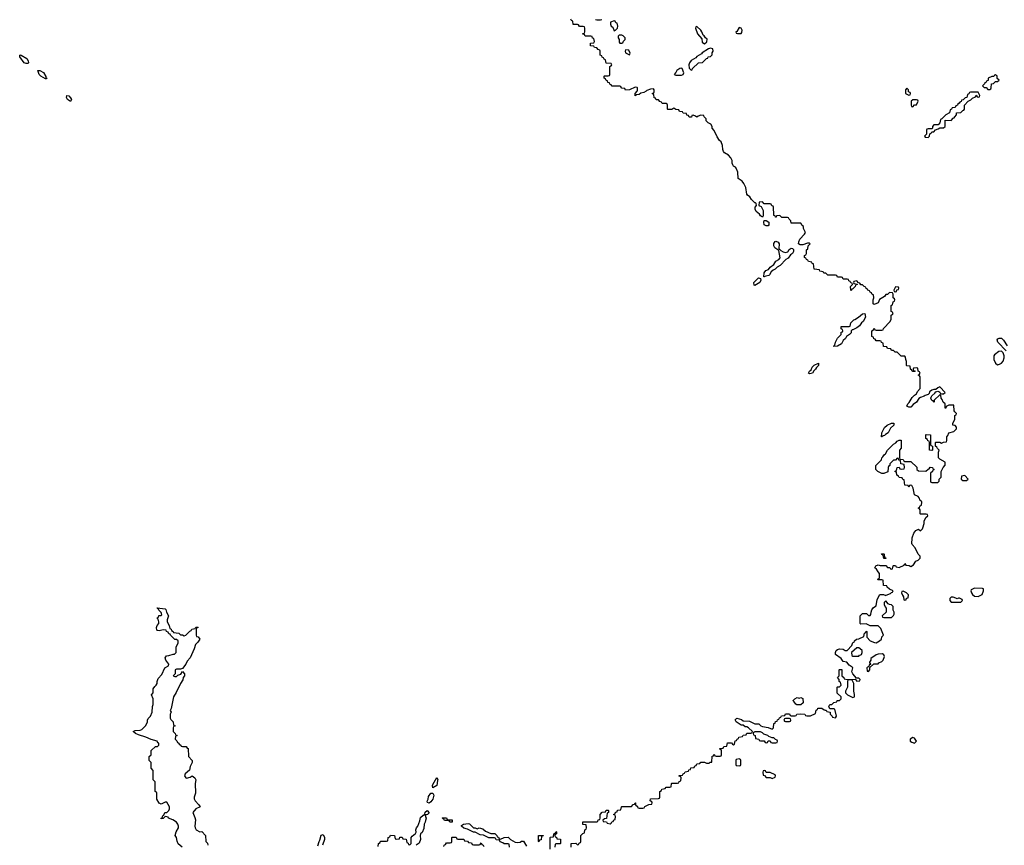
# Model space of a CAD drawing. Header units: inches. Extents: x 2710751 to 2829008, y 857003 to 965602.
# Tile 310 of 320: x 2781641 to 2791861, y 896810 to 905377. Entities that reach past the tile are written whole.
import ezdxf

# ---------------------------------------------------------------- set-up
doc = ezdxf.new("R2010")
doc.units = ezdxf.units.IN
doc.header["$MEASUREMENT"] = 0
for name, color, linetype in [('C7889', 7, 'Continuous'), ('C7899', 7, 'Continuous'), ('C7980', 7, 'Continuous'), ('C7990', 7, 'Continuous')]:
    doc.layers.add(name, color=color, linetype=linetype)

msp = doc.modelspace()

# ---------------------------------------------------------------- linework, layer by layer
at = {"layer": 'C7889', "color": 2, "elevation": 10}
for points in [[(2783326, 896790), (2783285, 896825), (2783274, 896854), (2783269, 896890), (2783255, 896910), (2783264, 896950), (2783289, 896990), (2783289, 897010), (2783282, 897030), (2783268, 897050), (2783230, 897075), (2783186, 897090), (2783182, 897102), (2783167, 897107), (2783150, 897108), (2783130, 897088), (2783110, 897086), (2783109, 897091), (2783122, 897098), (2783122, 897110), (2783130, 897122), (2783136, 897124), (2783149, 897150), (2783170, 897152), (2783190, 897172), (2783197, 897190), (2783197, 897210), (2783170, 897258), (2783150, 897258), (2783110, 897238), (2783090, 897246), (2783066, 897290), (2783066, 897350), (2783062, 897362), (2783046, 897370), (2783046, 897470), (2783028, 897490), (2783027, 897587), (2783006, 897610), (2783006, 897670), (2782986, 897690), (2782986, 897730), (2783006, 897750), (2783007, 897793), (2783050, 897834), (2783070, 897834), (2783086, 897850), (2783086, 897870), (2783075, 897875), (2783068, 897890), (2783007, 897907), (2782950, 897932), (2782875, 897955), (2782842, 897970), (2782818, 897990), (2782839, 898001), (2782890, 898004), (2782908, 898010), (2782950, 898052), (2782969, 898090), (2782968, 898110), (2782975, 898125), (2782998, 898150), (2783015, 898190), (2783018, 898250), (2783026, 898270), (2783026, 898330), (2783008, 898370), (2783027, 898393), (2783028, 898432), (2783043, 898457), (2783058, 898470), (2783068, 898490), (2783068, 898510), (2783080, 898540), (2783116, 898584), (2783148, 898650), (2783187, 898673), (2783188, 898690), (2783158, 898730), (2783150, 898754), (2783165, 898775), (2783190, 898778), (2783233, 898793), (2783247, 898793), (2783266, 898810), (2783267, 898867), (2783286, 898910), (2783286, 898930), (2783270, 898946), (2783250, 898946), (2783206, 898990), (2783202, 899002), (2783190, 899006), (2783182, 899022), (2783166, 899030), (2783162, 899042), (2783130, 899046), (2783090, 899035), (2783070, 899038), (2783064, 899044), (2783062, 899070), (2783069, 899091), (2783086, 899110), (2783086, 899130), (2783078, 899158), (2783068, 899172), (2783082, 899178), (2783087, 899193), (2783110, 899194), (2783118, 899202), (2783110, 899226), (2783086, 899250), (2783082, 899262), (2783070, 899266), (2783067, 899273), (2783150, 899265), (2783157, 899257), (2783165, 899230), (2783185, 899190), (2783171, 899150), (2783172, 899130), (2783192, 899090), (2783198, 899058), (2783212, 899052), (2783218, 899038), (2783234, 899030), (2783238, 899018), (2783292, 899012), (2783310, 898994), (2783330, 898994), (2783350, 898982), (2783366, 898990), (2783407, 899033), (2783422, 899038), (2783428, 899052), (2783462, 899058), (2783470, 899074), (2783490, 899074), (2783494, 899070), (2783478, 899062), (2783474, 899050), (2783474, 898990), (2783478, 898978), (2783493, 898973), (2783511, 898950), (2783490, 898918), (2783465, 898895), (2783451, 898850), (2783410, 898755), (2783381, 898719), (2783366, 898690), (2783330, 898646), (2783310, 898638), (2783270, 898638), (2783254, 898630), (2783254, 898590), (2783234, 898570), (2783250, 898562), (2783270, 898562), (2783283, 898577), (2783315, 898585), (2783330, 898614), (2783352, 898588), (2783352, 898570), (2783338, 898550), (2783334, 898526), (2783310, 898488), (2783265, 898395), (2783238, 898350), (2783212, 898228), (2783202, 898210), (2783212, 898190), (2783202, 898170), (2783202, 898130), (2783210, 898114), (2783234, 898090), (2783238, 898058), (2783254, 898050), (2783238, 898042), (2783234, 898030), (2783234, 897990), (2783254, 897970), (2783258, 897958), (2783274, 897950), (2783258, 897942), (2783254, 897910), (2783273, 897893), (2783278, 897878), (2783294, 897870), (2783298, 897858), (2783314, 897850), (2783318, 897838), (2783330, 897834), (2783370, 897834), (2783378, 897818), (2783390, 897814), (2783393, 897733), (2783431, 897690), (2783431, 897669), (2783410, 897626), (2783402, 897590), (2783358, 897550), (2783351, 897530), (2783365, 897510), (2783373, 897507), (2783410, 897518), (2783430, 897532), (2783458, 897510), (2783471, 897490), (2783461, 897450), (2783465, 897350), (2783451, 897310), (2783452, 897292), (2783462, 897270), (2783502, 897230), (2783514, 897210), (2783470, 897189), (2783438, 897150), (2783460, 897100), (2783465, 897075), (2783459, 897010), (2783463, 896990), (2783472, 896970), (2783510, 896951), (2783532, 896952), (2783571, 896911), (2783574, 896850), (2783592, 896832), (2783594, 896810)], [(2787366, 896790), (2787366, 896830), (2787412, 896832), (2787430, 896814), (2787442, 896818), (2787448, 896832), (2787462, 896838), (2787466, 896850), (2787466, 896910), (2787487, 896933), (2787502, 896938), (2787506, 896970), (2787522, 896978), (2787526, 896990), (2787522, 897022), (2787487, 897027), (2787487, 897053), (2787630, 897054), (2787642, 897058), (2787647, 897073), (2787662, 897078), (2787666, 897090), (2787666, 897130), (2787687, 897153), (2787722, 897158), (2787730, 897174), (2787750, 897174), (2787754, 897170), (2787754, 897150), (2787738, 897142), (2787733, 897087), (2787710, 897086), (2787694, 897070), (2787698, 897058), (2787733, 897053), (2787738, 897038), (2787770, 897034), (2787782, 897038), (2787787, 897053), (2787802, 897058), (2787807, 897073), (2787822, 897078), (2787826, 897110), (2787822, 897122), (2787807, 897127), (2787807, 897133), (2787822, 897138), (2787827, 897153), (2787842, 897158), (2787847, 897173), (2787882, 897178), (2787886, 897210), (2787890, 897214), (2787990, 897214), (2788010, 897234), (2788022, 897238), (2788030, 897252), (2788034, 897250), (2788034, 897230), (2788053, 897213), (2788058, 897198), (2788070, 897194), (2788110, 897194), (2788122, 897198), (2788130, 897214), (2788170, 897234), (2788202, 897238), (2788206, 897250), (2788202, 897262), (2788186, 897270), (2788187, 897293), (2788270, 897294), (2788282, 897298), (2788286, 897310), (2788286, 897370), (2788302, 897378), (2788307, 897393), (2788342, 897398), (2788350, 897414), (2788390, 897414), (2788402, 897418), (2788406, 897450), (2788410, 897454), (2788470, 897454), (2788482, 897458), (2788487, 897473), (2788502, 897478), (2788506, 897510), (2788502, 897522), (2788487, 897527), (2788487, 897533), (2788522, 897538), (2788527, 897553), (2788542, 897558), (2788547, 897573), (2788582, 897578), (2788587, 897593), (2788602, 897598), (2788607, 897613), (2788642, 897618), (2788647, 897633), (2788662, 897638), (2788670, 897654), (2788702, 897658), (2788710, 897674), (2788750, 897674), (2788770, 897662), (2788798, 897662), (2788808, 897672), (2788826, 897674), (2788830, 897734), (2788842, 897738), (2788850, 897754), (2788858, 897738), (2788870, 897734), (2788910, 897734), (2788922, 897738), (2788926, 897750), (2788926, 897790), (2788922, 897802), (2788906, 897810), (2788910, 897814), (2788942, 897818), (2788950, 897834), (2788982, 897838), (2788987, 897873), (2789030, 897874), (2789038, 897858), (2789050, 897854), (2789062, 897858), (2789067, 897893), (2789082, 897898), (2789087, 897913), (2789102, 897918), (2789107, 897933), (2789142, 897938), (2789150, 897954), (2789182, 897958), (2789190, 897974), (2789230, 897974), (2789242, 897978), (2789246, 897990), (2789206, 898030), (2789190, 898038), (2789170, 898038), (2789150, 898058), (2789130, 898058), (2789078, 898090), (2789069, 898111), (2789086, 898130), (2789134, 898114), (2789150, 898102), (2789217, 898097), (2789270, 898072), (2789312, 898072), (2789334, 898050), (2789350, 898042), (2789410, 898034), (2789450, 898014), (2789466, 898030), (2789467, 898073), (2789482, 898078), (2789487, 898093), (2789502, 898098), (2789507, 898113), (2789522, 898118), (2789527, 898133), (2789542, 898138), (2789547, 898153), (2789582, 898158), (2789590, 898174), (2789630, 898174), (2789638, 898158), (2789650, 898154), (2789690, 898154), (2789702, 898158), (2789708, 898172), (2789750, 898174), (2789792, 898172), (2789798, 898158), (2789810, 898154), (2789850, 898154), (2789902, 898178), (2789908, 898212), (2789922, 898218), (2789927, 898233), (2789967, 898233), (2789990, 898214), (2790000, 898213)], [(2785362, 896798), (2785366, 896830), (2785382, 896838), (2785387, 896853), (2785450, 896854), (2785462, 896858), (2785466, 896890), (2785482, 896898), (2785490, 896914), (2785533, 896913), (2785538, 896878), (2785550, 896874), (2785582, 896878), (2785587, 896893), (2785610, 896894), (2785618, 896878), (2785653, 896873), (2785658, 896838), (2785673, 896833), (2785678, 896818), (2785690, 896814), (2785706, 896830), (2785706, 896890), (2785715, 896905), (2785750, 896934), (2785755, 896945), (2785754, 896970), (2785759, 896990), (2785774, 897010), (2785796, 897064), (2785803, 897097), (2785830, 897122), (2785838, 897122), (2785848, 897132), (2785850, 897154), (2785870, 897171), (2785892, 897148), (2785874, 897130), (2785854, 897126), (2785852, 897110), (2785859, 897090), (2785854, 897066), (2785851, 897049), (2785838, 897030), (2785835, 896985), (2785817, 896943), (2785802, 896930), (2785798, 896910), (2785801, 896870), (2785787, 896833), (2785758, 896810)], [(2786726, 896790), (2786722, 896822), (2786710, 896826), (2786670, 896826), (2786656, 896836), (2786627, 896847), (2786622, 896862), (2786587, 896867), (2786582, 896882), (2786570, 896886), (2786510, 896886), (2786456, 896916), (2786420, 896920), (2786370, 896946), (2786350, 896946), (2786290, 896978), (2786250, 896988), (2786226, 897010), (2786226, 897014), (2786249, 897031), (2786297, 897037), (2786310, 897032), (2786350, 896992), (2786370, 896991), (2786390, 896982), (2786410, 896991), (2786450, 896982), (2786477, 896957), (2786530, 896932), (2786572, 896932), (2786594, 896910), (2786598, 896898), (2786610, 896894), (2786618, 896878), (2786630, 896874), (2786669, 896891), (2786710, 896894), (2786734, 896870), (2786784, 896844), (2786810, 896838), (2786836, 896844), (2786850, 896854), (2786870, 896854), (2786902, 896802)], [(2784737, 896803), (2784749, 896850), (2784758, 896862), (2784770, 896916), (2784790, 896922), (2784805, 896890), (2784805, 896870), (2784785, 896810)], [(2786042, 896798), (2786047, 896813), (2786062, 896818), (2786070, 896834), (2786110, 896834), (2786122, 896838), (2786126, 896850), (2786126, 896890), (2786130, 896894), (2786170, 896894), (2786178, 896878), (2786190, 896874), (2786250, 896874), (2786258, 896858), (2786290, 896854), (2786298, 896838), (2786330, 896834), (2786338, 896818), (2786350, 896814), (2786410, 896814), (2786422, 896818), (2786430, 896834), (2786438, 896818), (2786453, 896813), (2786458, 896798)], [(2787146, 896770), (2787146, 896890), (2787150, 896894), (2787182, 896898), (2787186, 896930), (2787202, 896938), (2787210, 896954), (2787214, 896950), (2787214, 896930), (2787198, 896922), (2787194, 896910), (2787198, 896898), (2787213, 896893), (2787218, 896878), (2787253, 896873), (2787254, 896830), (2787250, 896826), (2787210, 896826), (2787198, 896822), (2787194, 896790)]]:
    msp.add_lwpolyline(points, dxfattribs=at)
for points in [[(2789708, 898268), (2789696, 898276), (2789680, 898300), (2789668, 898310), (2789670, 898314), (2789686, 898330), (2789710, 898342), (2789730, 898338), (2789750, 898342), (2789770, 898334), (2789772, 898290), (2789750, 898269)], [(2789630, 898126), (2789590, 898126), (2789578, 898122), (2789574, 898110), (2789578, 898098), (2789590, 898094), (2789630, 898094), (2789642, 898098), (2789646, 898110), (2789642, 898122)], [(2789330, 897986), (2789270, 897986), (2789258, 897982), (2789254, 897970), (2789258, 897958), (2789274, 897950), (2789278, 897918), (2789313, 897913), (2789318, 897898), (2789330, 897894), (2789370, 897894), (2789378, 897878), (2789390, 897874), (2789402, 897878), (2789410, 897894), (2789430, 897894), (2789438, 897878), (2789450, 897874), (2789490, 897874), (2789502, 897878), (2789506, 897890), (2789502, 897902), (2789487, 897907), (2789470, 897926), (2789450, 897926), (2789418, 897938), (2789406, 897950), (2789364, 897964), (2789350, 897978)], [(2789110, 897706), (2789078, 897702), (2789074, 897690), (2789074, 897650), (2789078, 897638), (2789110, 897634), (2789122, 897638), (2789126, 897650), (2789126, 897690), (2789122, 897702)], [(2785930, 897408), (2785926, 897430), (2785930, 897442), (2785970, 897514), (2785982, 897490), (2785977, 897483), (2785970, 897430)], [(2789370, 897586), (2789358, 897582), (2789354, 897570), (2789358, 897538), (2789373, 897533), (2789390, 897514), (2789430, 897514), (2789450, 897502), (2789482, 897518), (2789486, 897530), (2789482, 897542), (2789430, 897566), (2789390, 897566), (2789382, 897582)], [(2785890, 897246), (2785875, 897255), (2785869, 897269), (2785881, 897290), (2785885, 897315), (2785910, 897351), (2785930, 897352), (2785941, 897330), (2785931, 897290), (2785910, 897262)], [(2786090, 897074), (2786130, 897074), (2786130, 897049), (2786106, 897050), (2786102, 897062), (2786087, 897067), (2786049, 897069), (2786042, 897082), (2786026, 897090), (2786030, 897094), (2786070, 897094), (2786078, 897078)], [(2787030, 896846), (2787026, 896850), (2787027, 896913), (2787073, 896913), (2787073, 896907), (2787058, 896902), (2787053, 896867), (2787038, 896862)]]:
    msp.add_lwpolyline(points, close=True, dxfattribs=at)
at = {"layer": 'C7899', "color": 2, "elevation": 10}
msp.add_lwpolyline([(2790000, 898213), (2790013, 898213), (2790018, 898198), (2790053, 898193), (2790054, 898170), (2790074, 898150), (2790078, 898138), (2790110, 898134), (2790118, 898150), (2790102, 898222), (2790090, 898226), (2790050, 898226), (2790038, 898250), (2790049, 898271), (2790070, 898272), (2790090, 898292), (2790122, 898298), (2790127, 898313), (2790150, 898314), (2790166, 898330), (2790166, 898350), (2790126, 898390), (2790126, 898450), (2790130, 898454), (2790150, 898454), (2790166, 898470), (2790162, 898502), (2790146, 898510), (2790146, 898530), (2790128, 898550), (2790146, 898570), (2790146, 898630), (2790150, 898634), (2790173, 898633), (2790174, 898570), (2790194, 898550), (2790198, 898538), (2790230, 898532), (2790314, 898534), (2790330, 898514), (2790362, 898518), (2790366, 898530), (2790350, 898546), (2790326, 898546), (2790289, 898589), (2790278, 898610), (2790288, 898650), (2790280, 898660), (2790250, 898678), (2790226, 898710), (2790190, 898718), (2790168, 898750), (2790109, 898789), (2790108, 898810), (2790115, 898830), (2790130, 898841), (2790150, 898847), (2790190, 898845), (2790210, 898832), (2790230, 898832), (2790277, 898883), (2790290, 898914), (2790302, 898918), (2790307, 898933), (2790326, 898950), (2790350, 898952), (2790402, 898978), (2790408, 899010), (2790422, 899018), (2790428, 899032), (2790434, 899030), (2790434, 898970), (2790470, 898932), (2790513, 898913), (2790530, 898912), (2790566, 898930), (2790586, 898950), (2790588, 898972), (2790606, 898990), (2790579, 899059), (2790550, 899088), (2790470, 899088), (2790427, 899107), (2790370, 899106), (2790366, 899110), (2790366, 899190), (2790390, 899214), (2790430, 899214), (2790450, 899194), (2790470, 899194), (2790476, 899204), (2790478, 899230), (2790487, 899253), (2790503, 899277), (2790530, 899294), (2790540, 899360), (2790570, 899414), (2790607, 899413), (2790630, 899402), (2790636, 899404), (2790678, 899422), (2790690, 899434), (2790702, 899438), (2790706, 899450), (2790669, 899469), (2790646, 899490), (2790642, 899502), (2790607, 899507), (2790602, 899562), (2790590, 899566), (2790550, 899566), (2790546, 899570), (2790562, 899578), (2790566, 899590), (2790566, 899630), (2790550, 899646), (2790535, 899675), (2790518, 899690), (2790528, 899710), (2790550, 899722), (2790573, 899713), (2790630, 899712), (2790650, 899694), (2790673, 899693), (2790678, 899678), (2790690, 899674), (2790702, 899678), (2790706, 899710), (2790710, 899714), (2790730, 899714), (2790738, 899698), (2790770, 899694), (2790822, 899718), (2790830, 899734), (2790838, 899718), (2790872, 899712), (2790890, 899702), (2790920, 899720), (2790943, 899757), (2790966, 899770), (2790986, 899790), (2790986, 899810), (2790966, 899830), (2790936, 899896), (2790906, 899930), (2790902, 899942), (2790905, 899995), (2790906, 900000)], dxfattribs=at)
for points in [[(2790610, 899786), (2790602, 899822), (2790590, 899826), (2790587, 899833), (2790610, 899834), (2790614, 899830), (2790618, 899798), (2790632, 899792), (2790630, 899786)], [(2790810, 899446), (2790798, 899442), (2790794, 899430), (2790804, 899404), (2790814, 899390), (2790818, 899358), (2790830, 899354), (2790842, 899358), (2790847, 899373), (2790862, 899378), (2790866, 899410), (2790846, 899430)], [(2791550, 899478), (2791518, 899462), (2791514, 899450), (2791522, 899430), (2791530, 899414), (2791550, 899394), (2791590, 899392), (2791610, 899402), (2791630, 899414), (2791646, 899450), (2791646, 899470), (2791636, 899476)], [(2790630, 899346), (2790614, 899330), (2790614, 899310), (2790624, 899284), (2790634, 899270), (2790634, 899230), (2790594, 899190), (2790598, 899178), (2790610, 899174), (2790690, 899174), (2790710, 899194), (2790718, 899210), (2790718, 899230), (2790708, 899250), (2790707, 899287), (2790690, 899306), (2790668, 899308), (2790656, 899316)], [(2791330, 899386), (2791310, 899386), (2791294, 899370), (2791294, 899350), (2791310, 899334), (2791410, 899334), (2791426, 899350), (2791422, 899362), (2791396, 899376), (2791384, 899376), (2791370, 899366), (2791356, 899376)], [(2790350, 898858), (2790330, 898858), (2790274, 898810), (2790278, 898778), (2790290, 898774), (2790350, 898774), (2790358, 898782), (2790370, 898785), (2790378, 898790), (2790386, 898810), (2790386, 898830), (2790366, 898850)], [(2790598, 898798), (2790550, 898795), (2790530, 898788), (2790474, 898750), (2790474, 898730), (2790462, 898710), (2790462, 898702), (2790474, 898686), (2790458, 898682), (2790454, 898666), (2790434, 898650), (2790438, 898618), (2790450, 898614), (2790466, 898630), (2790466, 898654), (2790507, 898693), (2790550, 898694), (2790558, 898702), (2790590, 898716), (2790604, 898730), (2790617, 898770), (2790610, 898788)], [(2790250, 898526), (2790238, 898522), (2790234, 898510), (2790232, 898450), (2790212, 898410), (2790213, 898393), (2790234, 898370), (2790290, 898342), (2790306, 898350), (2790306, 898374), (2790298, 898410), (2790298, 898490), (2790282, 898522)], [(2790910, 897928), (2790882, 897910), (2790882, 897890), (2790900, 897880), (2790930, 897871), (2790949, 897890), (2790930, 897922)]]:
    msp.add_lwpolyline(points, close=True, dxfattribs=at)
at = {"layer": 'C7980', "color": 2, "elevation": 10}
for points in [[(2790000, 902747), (2789987, 902747), (2789982, 902762), (2789947, 902767), (2789942, 902782), (2789887, 902787), (2789882, 902842), (2789867, 902847), (2789862, 902862), (2789827, 902867), (2789822, 902882), (2789807, 902887), (2789802, 902902), (2789786, 902910), (2789786, 902930), (2789802, 902938), (2789806, 902950), (2789806, 902990), (2789822, 902998), (2789826, 903030), (2789846, 903050), (2789838, 903058), (2789819, 903059), (2789770, 903042), (2789742, 903042), (2789726, 903050), (2789728, 903072), (2789740, 903100), (2789788, 903150), (2789798, 903170), (2789778, 903210), (2789778, 903230), (2789762, 903242), (2789750, 903266), (2789647, 903267), (2789646, 903290), (2789627, 903307), (2789622, 903322), (2789610, 903326), (2789550, 903326), (2789530, 903346), (2789498, 903342), (2789493, 903327), (2789487, 903327), (2789482, 903342), (2789470, 903346), (2789467, 903353), (2789466, 903430), (2789462, 903442), (2789447, 903447), (2789442, 903462), (2789430, 903466), (2789370, 903466), (2789350, 903486), (2789318, 903482), (2789314, 903450), (2789338, 903438), (2789358, 903398), (2789358, 903342), (2789352, 903328), (2789330, 903342), (2789319, 903359), (2789287, 903387), (2789275, 903410), (2789275, 903430), (2789288, 903450), (2789286, 903470), (2789278, 903478), (2789270, 903478), (2789238, 903510), (2789220, 903540), (2789196, 903556), (2789190, 903566), (2789177, 903637), (2789158, 903678), (2789140, 903700), (2789098, 903730), (2789095, 903795), (2789078, 903838), (2789070, 903848), (2789050, 903858), (2789042, 903870), (2789035, 903890), (2789035, 903915), (2789023, 903943), (2788998, 903970), (2788957, 903997), (2788946, 904010), (2788938, 904030), (2788935, 904070), (2788922, 904110), (2788903, 904123), (2788880, 904160), (2788850, 904228), (2788828, 904250), (2788828, 904270), (2788814, 904294), (2788787, 904307), (2788767, 904327), (2788766, 904350), (2788746, 904370), (2788742, 904382), (2788710, 904386), (2788684, 904376), (2788670, 904366), (2788656, 904376), (2788630, 904386), (2788618, 904382), (2788613, 904367), (2788590, 904366), (2788582, 904382), (2788567, 904387), (2788562, 904402), (2788527, 904407), (2788522, 904422), (2788490, 904426), (2788482, 904442), (2788450, 904446), (2788430, 904458), (2788410, 904446), (2788370, 904446), (2788366, 904450), (2788366, 904490), (2788362, 904502), (2788350, 904506), (2788310, 904506), (2788302, 904522), (2788287, 904527), (2788270, 904546), (2788247, 904547), (2788242, 904562), (2788227, 904567), (2788222, 904602), (2788208, 904608), (2788210, 904614), (2788222, 904618), (2788226, 904630), (2788226, 904650), (2788218, 904658), (2788190, 904655), (2788150, 904642), (2788145, 904635), (2788118, 904622), (2788087, 904613), (2788070, 904602), (2788042, 904598), (2788028, 904588), (2788028, 904610), (2788050, 904634), (2788054, 904646), (2788054, 904670), (2788050, 904675), (2788030, 904678), (2787970, 904648), (2787930, 904646), (2787922, 904662), (2787890, 904666), (2787882, 904682), (2787870, 904686), (2787790, 904686), (2787782, 904702), (2787767, 904707), (2787762, 904722), (2787747, 904727), (2787742, 904742), (2787727, 904747), (2787722, 904762), (2787706, 904770), (2787706, 904790), (2787710, 904794), (2787750, 904794), (2787762, 904798), (2787766, 904810), (2787766, 904890), (2787782, 904898), (2787786, 904910), (2787782, 904922), (2787727, 904927), (2787722, 904962), (2787707, 904967), (2787702, 904982), (2787687, 904987), (2787682, 905002), (2787666, 905010), (2787666, 905050), (2787662, 905062), (2787647, 905067), (2787630, 905086), (2787607, 905087), (2787602, 905102), (2787567, 905107), (2787567, 905133), (2787602, 905138), (2787606, 905150), (2787602, 905182), (2787587, 905187), (2787582, 905202), (2787570, 905206), (2787510, 905206), (2787502, 905222), (2787487, 905227), (2787487, 905233), (2787502, 905238), (2787506, 905250), (2787506, 905290), (2787502, 905302), (2787490, 905306), (2787450, 905306), (2787442, 905322), (2787430, 905326), (2787387, 905327), (2787382, 905362), (2787367, 905367), (2787362, 905382)], [(2787618, 905378), (2787630, 905374), (2787670, 905374), (2787682, 905378)]]:
    msp.add_lwpolyline(points, dxfattribs=at)
for points in [[(2787810, 905366), (2787774, 905350), (2787772, 905330), (2787782, 905310), (2787798, 905298), (2787810, 905262), (2787826, 905270), (2787846, 905290), (2787848, 905310), (2787842, 905342), (2787830, 905346), (2787822, 905362)], [(2788670, 905306), (2788658, 905302), (2788654, 905290), (2788678, 905230), (2788720, 905180), (2788725, 905145), (2788750, 905127), (2788772, 905148), (2788776, 905176), (2788758, 905190), (2788746, 905210), (2788735, 905215), (2788722, 905250), (2788710, 905268)], [(2789110, 905295), (2789084, 905256), (2789074, 905250), (2789078, 905238), (2789090, 905234), (2789130, 905234), (2789136, 905244), (2789139, 905270), (2789130, 905288)], [(2787890, 905218), (2787864, 905216), (2787853, 905207), (2787852, 905190), (2787862, 905170), (2787864, 905144), (2787870, 905134), (2787890, 905134), (2787902, 905138), (2787907, 905153), (2787926, 905170), (2787926, 905190), (2787906, 905210)], [(2787930, 905066), (2787925, 905050), (2787930, 905034), (2787970, 905014), (2787978, 905030), (2787962, 905062)], [(2788810, 905082), (2788790, 905075), (2788726, 905034), (2788717, 905023), (2788670, 904995), (2788658, 904982), (2788610, 904955), (2788592, 904930), (2788585, 904910), (2788590, 904874), (2788610, 904854), (2788622, 904858), (2788626, 904870), (2788686, 904930), (2788730, 904934), (2788770, 904974), (2788782, 904978), (2788786, 904990), (2788810, 904994), (2788827, 905013), (2788828, 905032), (2788838, 905050), (2788835, 905075)], [(2781710, 904922), (2781686, 904930), (2781641, 904990), (2781642, 905010), (2781650, 905013), (2781658, 905010), (2781714, 904974), (2781730, 904950), (2781734, 904930), (2781730, 904924)], [(2781910, 904762), (2781861, 904790), (2781845, 904810), (2781829, 904851), (2781850, 904850), (2781887, 904830), (2781911, 904789), (2781914, 904774), (2781922, 904770), (2781918, 904762)], [(2788510, 904874), (2788494, 904870), (2788462, 904850), (2788452, 904828), (2788434, 904810), (2788450, 904802), (2788510, 904802), (2788526, 904810), (2788535, 904825), (2788518, 904870)], [(2782170, 904529), (2782136, 904550), (2782127, 904570), (2782130, 904590), (2782150, 904587), (2782170, 904566), (2782179, 904550)], [(2789390, 903238), (2789369, 903249), (2789365, 903275), (2789370, 903294), (2789390, 903292), (2789416, 903276), (2789418, 903250), (2789410, 903238)], [(2789590, 902963), (2789613, 902967), (2789629, 902991), (2789650, 903005), (2789662, 903002), (2789672, 902992), (2789672, 902970), (2789662, 902950), (2789643, 902937), (2789617, 902903), (2789592, 902890), (2789534, 902826), (2789502, 902810), (2789482, 902790), (2789461, 902779), (2789440, 902760), (2789425, 902730), (2789417, 902723), (2789384, 902716), (2789370, 902708), (2789366, 902710), (2789369, 902750), (2789387, 902773), (2789414, 902786), (2789429, 902810), (2789470, 902838), (2789489, 902871), (2789522, 902890), (2789534, 902906), (2789522, 902982), (2789478, 903010), (2789469, 903029), (2789470, 903054), (2789484, 903076), (2789490, 903078), (2789512, 903070), (2789525, 903050), (2789522, 903002), (2789541, 902981), (2789567, 902967)], [(2789270, 902618), (2789263, 902623), (2789262, 902650), (2789310, 902698), (2789332, 902692), (2789333, 902673), (2789325, 902650), (2789290, 902628)], [(2789842, 901702), (2789828, 901710), (2789838, 901730), (2789855, 901745), (2789868, 901770), (2789889, 901791), (2789932, 901812), (2789932, 901790), (2789911, 901769), (2789902, 901750), (2789885, 901735), (2789870, 901709)]]:
    msp.add_lwpolyline(points, close=True, dxfattribs=at)
at = {"layer": 'C7990', "color": 2, "elevation": 10}
for points in [[(2791770, 904806), (2791758, 904802), (2791752, 904788), (2791733, 904787), (2791694, 904770), (2791693, 904747), (2791678, 904742), (2791674, 904730), (2791658, 904722), (2791654, 904710), (2791634, 904690), (2791653, 904673), (2791672, 904672), (2791690, 904654), (2791710, 904654), (2791722, 904658), (2791726, 904670), (2791727, 904713), (2791750, 904714), (2791770, 904734), (2791790, 904734), (2791806, 904750), (2791787, 904767), (2791786, 904790)], [(2790850, 904666), (2790834, 904650), (2790834, 904610), (2790870, 904594), (2790882, 904598), (2790886, 904610), (2790882, 904622), (2790867, 904627), (2790866, 904650)], [(2790950, 904546), (2790910, 904546), (2790894, 904530), (2790894, 904490), (2790898, 904478), (2790910, 904474), (2790930, 904494), (2790950, 904494), (2790966, 904530), (2790962, 904542)], [(2791590, 904626), (2791510, 904626), (2791498, 904622), (2791493, 904607), (2791478, 904602), (2791471, 904569), (2791453, 904567), (2791433, 904547), (2791418, 904542), (2791413, 904527), (2791398, 904522), (2791394, 904510), (2791378, 904502), (2791374, 904490), (2791358, 904482), (2791350, 904466), (2791318, 904462), (2791312, 904448), (2791298, 904442), (2791291, 904409), (2791254, 904390), (2791213, 904347), (2791198, 904342), (2791192, 904308), (2791173, 904287), (2791130, 904286), (2791114, 904270), (2791114, 904250), (2791110, 904246), (2791070, 904246), (2791058, 904242), (2791054, 904230), (2791054, 904190), (2791034, 904170), (2791038, 904158), (2791070, 904154), (2791086, 904170), (2791087, 904193), (2791102, 904198), (2791107, 904213), (2791130, 904214), (2791147, 904233), (2791176, 904244), (2791190, 904254), (2791230, 904254), (2791246, 904270), (2791247, 904333), (2791310, 904332), (2791330, 904354), (2791342, 904358), (2791346, 904370), (2791366, 904390), (2791366, 904410), (2791410, 904414), (2791430, 904434), (2791442, 904438), (2791446, 904450), (2791446, 904490), (2791486, 904530), (2791515, 904545), (2791530, 904562), (2791562, 904578), (2791570, 904594), (2791578, 904578), (2791590, 904574), (2791602, 904578), (2791606, 904590)], [(2790730, 902606), (2790714, 902570), (2790718, 902558), (2790730, 902554), (2790742, 902558), (2790747, 902573), (2790762, 902578), (2790766, 902590), (2790762, 902602)], [(2790090, 901986), (2790088, 901990), (2790102, 901998), (2790108, 902032), (2790128, 902072), (2790166, 902110), (2790167, 902133), (2790182, 902138), (2790186, 902150), (2790182, 902162), (2790166, 902170), (2790167, 902193), (2790250, 902194), (2790262, 902198), (2790267, 902233), (2790298, 902262), (2790310, 902265), (2790348, 902290), (2790390, 902325), (2790414, 902330), (2790421, 902290), (2790395, 902245), (2790378, 902230), (2790359, 902201), (2790330, 902178), (2790290, 902158), (2790282, 902158), (2790273, 902147), (2790270, 902126), (2790254, 902110), (2790222, 902090), (2790212, 902070), (2790190, 902048), (2790170, 902015), (2790130, 901989)], [(2791830, 901938), (2791805, 901935), (2791760, 901900), (2791752, 901888), (2791752, 901852), (2791770, 901814), (2791790, 901794), (2791810, 901802), (2791830, 901812), (2791850, 901832), (2791858, 901870), (2791860, 901890), (2791854, 901910), (2791850, 901921)], [(2790590, 901048), (2790586, 901050), (2790589, 901091), (2790616, 901144), (2790646, 901170), (2790690, 901192), (2790714, 901190), (2790714, 901170), (2790680, 901140), (2790654, 901090), (2790626, 901074), (2790618, 901062), (2790602, 901058)], [(2791110, 900908), (2791086, 900910), (2791086, 900990), (2791082, 901002), (2791067, 901007), (2791062, 901022), (2791046, 901030), (2791046, 901070), (2791050, 901074), (2791094, 901070), (2791094, 900970), (2791098, 900958), (2791114, 900950), (2791114, 900910)], [(2791450, 900646), (2791418, 900642), (2791414, 900610), (2791430, 900594), (2791470, 900594), (2791486, 900610)]]:
    msp.add_lwpolyline(points, close=True, dxfattribs=at)
at = {"layer": 'C7990', "color": 2}
for points, elevation in [([(2790906, 900000), (2790922, 900050), (2790943, 900077), (2790970, 900092), (2790990, 900074), (2791010, 900094), (2791016, 900104), (2791028, 900150), (2791028, 900172), (2791047, 900213), (2791066, 900230), (2791062, 900242), (2791050, 900246), (2790990, 900246), (2790986, 900250), (2790986, 900290), (2790982, 900302), (2790966, 900310), (2790982, 900318), (2790987, 900333), (2791002, 900338), (2791006, 900370), (2791002, 900382), (2790987, 900387), (2790976, 900416), (2790966, 900430), (2790927, 900447), (2790916, 900516), (2790902, 900542), (2790890, 900546), (2790878, 900542), (2790870, 900526), (2790862, 900542), (2790827, 900547), (2790822, 900602), (2790807, 900607), (2790802, 900622), (2790770, 900626), (2790762, 900642), (2790746, 900650), (2790742, 900682), (2790726, 900690), (2790742, 900698), (2790748, 900732), (2790770, 900734), (2790778, 900718), (2790790, 900714), (2790822, 900718), (2790826, 900730), (2790822, 900762), (2790787, 900767), (2790782, 900802), (2790767, 900807), (2790762, 900822), (2790750, 900826), (2790732, 900808), (2790710, 900806), (2790674, 900770), (2790674, 900750), (2790658, 900742), (2790654, 900730), (2790653, 900687), (2790610, 900668), (2790588, 900668), (2790548, 900688), (2790526, 900710), (2790528, 900750), (2790586, 900810), (2790588, 900830), (2790600, 900840), (2790616, 900864), (2790628, 900872), (2790649, 900911), (2790669, 900931), (2790709, 900971), (2790735, 900985), (2790750, 901002), (2790770, 901014), (2790790, 901014), (2790792, 900930), (2790774, 900910), (2790774, 900830), (2790778, 900818), (2790810, 900814), (2790818, 900798), (2790830, 900794), (2790890, 900794), (2790953, 900733), (2790954, 900710), (2790970, 900694), (2791047, 900693), (2791070, 900714), (2791082, 900718), (2791090, 900734), (2791114, 900730), (2791118, 900718), (2791134, 900710), (2791118, 900702), (2791114, 900690), (2791094, 900670), (2791094, 900590), (2791098, 900578), (2791110, 900574), (2791170, 900574), (2791186, 900590), (2791186, 900610), (2791206, 900630), (2791206, 900690), (2791226, 900730), (2791247, 900753), (2791247, 900787), (2791190, 900818), (2791178, 900830), (2791178, 900890), (2791186, 900910), (2791167, 900927), (2791162, 900942), (2791146, 900950), (2791146, 900990), (2791150, 900994), (2791190, 900994), (2791210, 900982), (2791230, 900994), (2791262, 900998), (2791266, 901010), (2791266, 901050), (2791276, 901064), (2791286, 901090), (2791336, 901104), (2791366, 901130), (2791366, 901150), (2791350, 901166), (2791328, 901168), (2791328, 901192), (2791348, 901230), (2791346, 901270), (2791362, 901278), (2791366, 901290), (2791347, 901307), (2791340, 901320), (2791336, 901376), (2791284, 901376), (2791258, 901362), (2791253, 901347), (2791247, 901347), (2791246, 901390), (2791227, 901407), (2791216, 901436), (2791206, 901450), (2791202, 901482), (2791190, 901486), (2791134, 901430), (2791134, 901410), (2791130, 901406), (2791122, 901422), (2791110, 901426), (2791098, 901450), (2791100, 901460), (2791107, 901473), (2791140, 901500), (2791150, 901514), (2791170, 901522), (2791180, 901520), (2791193, 901513), (2791198, 901498), (2791210, 901494), (2791230, 901494), (2791246, 901510), (2791190, 901566), (2791170, 901558), (2791150, 901538), (2791130, 901539), (2791107, 901533), (2791086, 901514), (2791082, 901498), (2791072, 901488), (2791041, 901479), (2791030, 901469), (2790990, 901458), (2790972, 901448), (2790950, 901409), (2790915, 901385), (2790890, 901358), (2790870, 901358), (2790850, 901366), (2790858, 901390), (2790874, 901406), (2790905, 901455), (2790930, 901482), (2790950, 901494), (2790960, 901520), (2790988, 901550), (2790986, 901670), (2790982, 901682), (2790966, 901690), (2790982, 901698), (2790986, 901710), (2790982, 901722), (2790966, 901730), (2790962, 901762), (2790950, 901766), (2790918, 901762), (2790914, 901750), (2790918, 901738), (2790934, 901730), (2790930, 901726), (2790910, 901726), (2790902, 901742), (2790886, 901750), (2790882, 901782), (2790850, 901786), (2790846, 901790), (2790846, 901830), (2790838, 901850), (2790836, 901876), (2790830, 901886), (2790790, 901886), (2790750, 901926), (2790728, 901928), (2790710, 901946), (2790690, 901946), (2790682, 901962), (2790650, 901966), (2790642, 901982), (2790607, 901987), (2790602, 902022), (2790587, 902027), (2790582, 902042), (2790570, 902046), (2790530, 902046), (2790522, 902062), (2790507, 902067), (2790502, 902082), (2790486, 902090), (2790486, 902150), (2790502, 902158), (2790507, 902173), (2790514, 902170), (2790518, 902158), (2790530, 902154), (2790590, 902154), (2790602, 902158), (2790607, 902173), (2790676, 902244), (2790686, 902270), (2790686, 902310), (2790702, 902318), (2790706, 902330), (2790702, 902342), (2790686, 902350), (2790686, 902410), (2790702, 902418), (2790706, 902450), (2790722, 902458), (2790726, 902470), (2790722, 902482), (2790706, 902490), (2790706, 902530), (2790702, 902542), (2790670, 902546), (2790650, 902526), (2790630, 902526), (2790617, 902503), (2790565, 902475), (2790550, 902438), (2790510, 902422), (2790498, 902430), (2790498, 902470), (2790508, 902490), (2790502, 902522), (2790490, 902526), (2790482, 902542), (2790468, 902548), (2790462, 902562), (2790446, 902570), (2790442, 902582), (2790427, 902587), (2790422, 902602), (2790407, 902607), (2790390, 902626), (2790370, 902626), (2790362, 902642), (2790346, 902646), (2790330, 902666), (2790298, 902662), (2790294, 902650), (2790298, 902638), (2790334, 902634), (2790334, 902630), (2790318, 902622), (2790314, 902610), (2790290, 902586), (2790278, 902582), (2790274, 902570), (2790268, 902568), (2790266, 902610), (2790286, 902630), (2790282, 902642), (2790267, 902647), (2790262, 902662), (2790247, 902667), (2790242, 902682), (2790230, 902686), (2790190, 902686), (2790182, 902702), (2790170, 902706), (2790130, 902706), (2790122, 902722), (2790110, 902726), (2790030, 902726), (2790010, 902746), (2790000, 902747)], 10), ([(2791880, 901940), (2791794, 902030), (2791786, 902054), (2791793, 902067), (2791807, 902073), (2791830, 902072), (2791853, 902053), (2791890, 901993)], 6)]:
    msp.add_lwpolyline(points, dxfattribs=dict(at, elevation=elevation))

doc.saveas('drawing.dxf')
